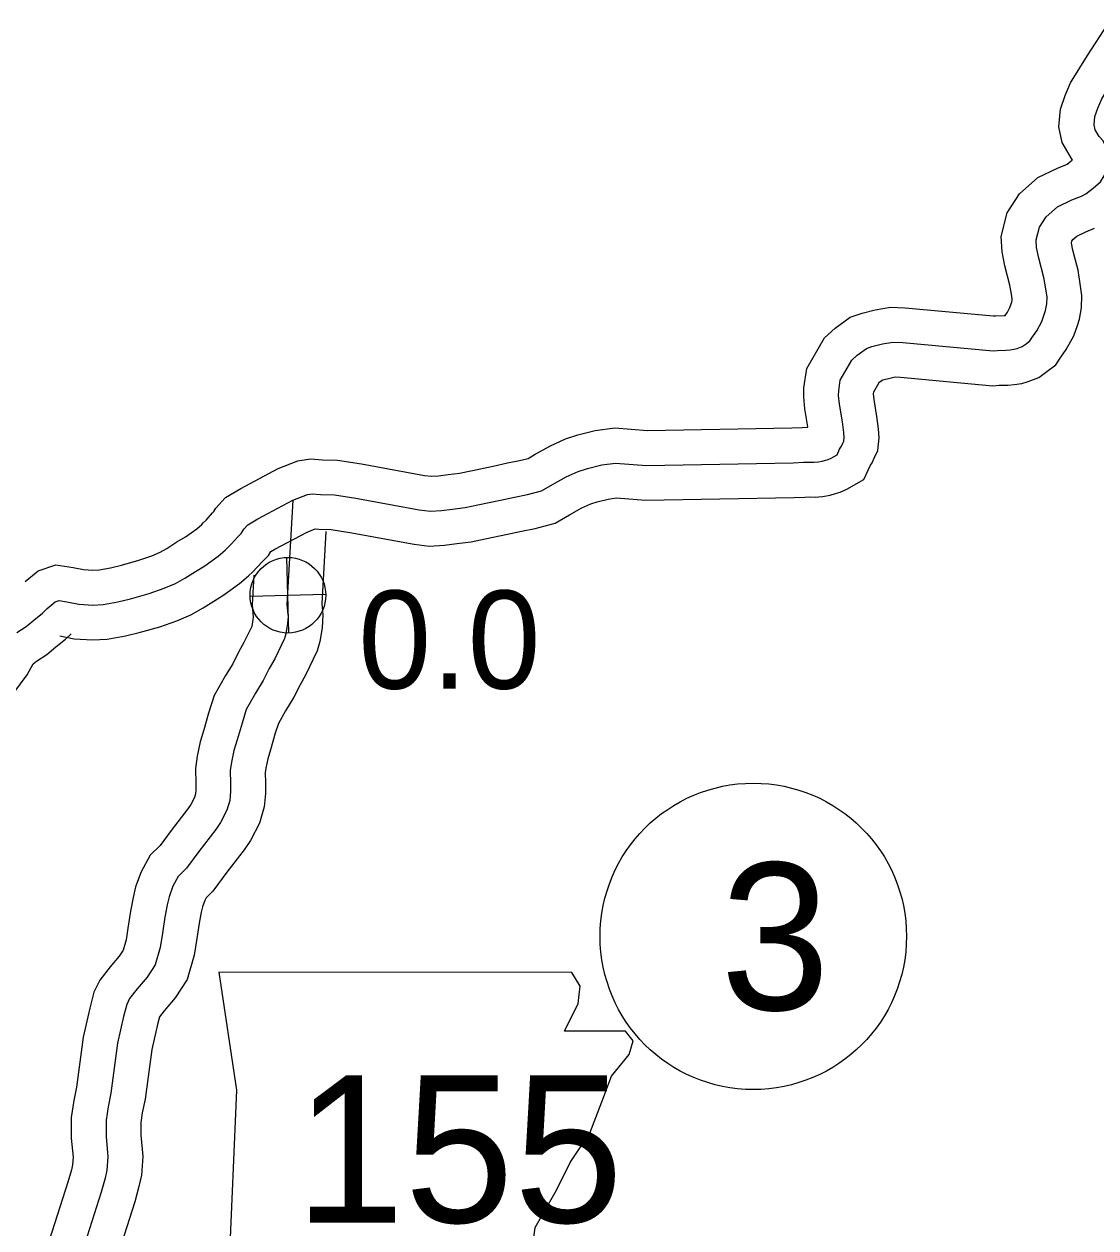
# Model space of a CAD drawing. Extents: x -83719 to 153526, y -11835 to 11446.
# Drawn here: x -1069.5 to -915.6, y 108.1 to 281 of the extents above; entities that cross this region are included whole.
import ezdxf

# ---------------------------------------------------------------- set-up
doc = ezdxf.new("R2010")
doc.units = 0
for name, color, linetype in [('Level 10', 7, 'Continuous'), ('Level 21', 7, 'Continuous'), ('Level 25', 7, 'Continuous'), ('Level 26', 7, 'Continuous'), ('Level 27', 7, 'Continuous'), ('Level 59', 7, 'Continuous')]:
    doc.layers.add(name, color=color, linetype=linetype)

msp = doc.modelspace()

# ---------------------------------------------------------------- linework, layer by layer
at = {"layer": 'Level 10'}
for points in [[(-919.95, 260.74), (-919.74, 260.85), (-919.14, 261.31), (-918.97, 261.45), (-920.44, 263.96), (-920.91, 266.21), (-920.69, 268.76), (-920, 270.7), (-919.23, 272.54), (-916.79, 276.48), (-913.89, 280.98)], [(-1069.39, 200.89), (-1067.51, 202.43), (-1064.97, 203.3), (-1062.49, 202.93), (-1061.01, 202.62), (-1059.64, 202.54), (-1058.74, 202.58), (-1057.1, 202.88), (-1055.52, 203.28), (-1053.03, 203.96), (-1051.19, 204.61), (-1050, 205.11), (-1049.04, 205.66), (-1047.57, 206.61), (-1046.33, 207.35), (-1044.74, 208.49), (-1044.02, 209.11), (-1043.79, 209.33), (-1043.4, 209.74), (-1042.48, 210.76), (-1042.28, 210.95), (-1041.97, 211.44), (-1040.6, 212.98), (-1038.42, 214.27), (-1033.04, 217.13), (-1030.2, 218.24), (-1028.41, 218.55), (-1026.67, 218.41), (-1024.52, 218.36), (-1021.05, 217.81), (-1012.04, 216.16), (-1011, 216.04), (-1010.03, 216.09), (-1008.64, 216.27), (-1007.01, 216.46), (-1005.39, 216.83), (-1002.17, 217.48), (-1000.11, 217.94), (-998.36, 218.27), (-997.15, 218.6), (-996.13, 219.2), (-993.92, 220.42), (-991.75, 221.39), (-990.02, 221.96), (-987.5, 222.6), (-984.69, 222.96), (-979.98, 222.59), (-959.25, 222.97), (-957.77, 223.04), (-956.95, 223.06), (-956.96, 223.13), (-957.38, 225.73), (-957.56, 227.45), (-957.53, 228.71), (-957.12, 231.49), (-954.58, 235.92), (-953.04, 237.28), (-950.89, 238.89), (-949.17, 239.47), (-947.3, 239.92), (-945.11, 240.32), (-942.99, 240.23), (-930.34, 239.07), (-930.04, 239.09), (-928.8, 239.12), (-928.64, 239.14), (-928.32, 239.59), (-927.95, 240.26), (-927.76, 240.81), (-927.69, 241.03), (-927.64, 241.34), (-927.63, 241.49), (-927.72, 242.16), (-927.95, 243.49), (-928.68, 246.24), (-929.08, 248.26), (-929.21, 250.46), (-928.33, 253.85), (-926.57, 256.6), (-923.93, 258.93), (-921.1, 260.28), (-919.59, 260.91)], [(-1064.39, 193.11), (-1062.32, 192.68), (-1059.68, 192.53), (-1057.59, 192.63), (-1054.98, 193.11), (-1052.99, 193.61), (-1050.05, 194.41), (-1047.59, 195.27), (-1045.56, 196.12), (-1043.83, 197.11), (-1042.29, 198.11), (-1040.84, 198.98), (-1038.57, 200.61), (-1037.28, 201.72), (-1036.66, 202.31), (-1036.08, 202.93), (-1035.26, 203.83), (-1034.42, 204.66), (-1034.07, 205.22), (-1033.52, 205.55), (-1028.86, 208.02), (-1027.73, 208.46), (-1027.2, 208.42), (-1025.43, 208.38), (-1022.73, 207.95), (-1013.53, 206.27), (-1011.36, 206.01), (-1009.13, 206.12), (-1007.4, 206.35), (-1005.31, 206.59), (-1003.29, 207.05), (-1000.08, 207.7), (-998.09, 208.15), (-996.13, 208.52), (-993.24, 209.3), (-991.18, 210.51), (-989.45, 211.47), (-988.13, 212.06), (-987.22, 212.36), (-985.63, 212.76), (-984.46, 212.91), (-980.29, 212.58), (-958.92, 212.97), (-957.4, 213.04), (-956.69, 213.06), (-955.92, 213.04), (-954.85, 213.13), (-953.76, 213.29), (-953.01, 213.53), (-952.33, 213.72), (-951.36, 214.15), (-948.92, 215.55), (-947.97, 217.6), (-947.75, 217.98), (-947.43, 218.61), (-946.91, 219.73), (-946.73, 221.54), (-946.83, 222.85), (-947.07, 224.59), (-947.46, 227.05), (-947.55, 227.86), (-947.55, 227.87), (-947.5, 228.17), (-946.73, 229.51), (-946.72, 229.52), (-946.22, 229.89), (-945.21, 230.14), (-944.42, 230.29), (-943.67, 230.25), (-930.39, 229.03), (-929.5, 229.1), (-928.27, 229.13), (-927.33, 229.21), (-926.24, 229.37), (-925.34, 229.66), (-923.81, 230.19), (-922.64, 231.07), (-921.37, 232.01), (-920.66, 233.11), (-919.85, 234.24), (-918.76, 236.22), (-918.26, 237.69), (-917.97, 238.61), (-917.68, 240.24), (-917.6, 241.97), (-917.84, 243.69), (-918.17, 245.62), (-918.93, 248.51), (-919.13, 249.5), (-919.05, 249.79), (-918.9, 250.03), (-918.35, 250.51), (-917.04, 251.14), (-915.78, 251.66)], [(-1026.19, 208.08), (-1026.76, 197.68), (-1026.69, 196.72), (-1026.6, 196.11), (-1026.72, 194.26), (-1027.07, 192.3), (-1027.42, 190.97), (-1029.09, 187.48), (-1029.9, 186.06), (-1030.78, 184.28), (-1031.98, 182.32), (-1033.01, 180.51), (-1033.45, 179.11), (-1034.14, 176.75), (-1034.54, 175.43), (-1034.81, 174.09), (-1034.9, 173.49), (-1034.86, 171.98), (-1034.86, 170.48), (-1035.06, 168.53), (-1035.71, 166.21), (-1037.01, 163.72), (-1037.93, 162.37), (-1040.42, 159.14), (-1042.4, 156.43), (-1043.37, 155.49), (-1043.58, 155.11), (-1043.91, 154.19), (-1044.09, 153.42), (-1044.4, 151.85), (-1044.72, 149.65), (-1045.08, 147.25), (-1046.11, 143.73), (-1047.84, 141.09), (-1049.4, 139.25), (-1050.08, 138.38), (-1050.37, 137.27), (-1051.17, 133.71), (-1052.13, 126.56), (-1052.55, 124.59), (-1052.76, 123.19), (-1052.76, 121.43), (-1052.46, 118.3), (-1052.67, 115.63), (-1053.04, 113.99), (-1053.64, 111.8), (-1056.65, 102.39)], [(-1036.55, 201.82), (-1036.78, 197.59), (-1036.64, 195.74), (-1036.66, 195.47), (-1036.84, 194.47), (-1036.84, 194.45), (-1037.95, 192.13), (-1038.73, 190.77), (-1039.55, 189.1), (-1040.59, 187.4), (-1042.23, 184.53), (-1043.02, 182.02), (-1043.72, 179.6), (-1044.24, 177.89), (-1044.67, 175.81), (-1044.92, 174.06), (-1044.86, 171.84), (-1044.86, 171), (-1044.92, 170.4), (-1045.06, 169.9), (-1045.6, 168.87), (-1046.02, 168.25), (-1048.42, 165.14), (-1049.98, 163.01), (-1051.41, 161.62), (-1052.72, 159.23), (-1053.51, 157.04), (-1053.86, 155.53), (-1054.26, 153.54), (-1054.61, 151.12), (-1054.87, 149.42), (-1055.29, 147.96), (-1055.87, 147.08), (-1057.15, 145.57), (-1058.64, 143.67), (-1059.49, 141.91), (-1060.09, 139.63), (-1061.02, 135.47), (-1061.99, 128.27), (-1062.4, 126.35), (-1062.75, 123.93), (-1062.76, 120.95), (-1062.49, 118.22), (-1062.58, 117.14), (-1062.74, 116.43), (-1063.23, 114.65), (-1066.3, 105.07)], [(-1070.98, 184.9), (-1069.07, 187.5), (-1068.23, 189.08), (-1068.21, 189.1), (-1067.72, 189.45), (-1066.24, 190.43), (-1064.95, 191.52), (-1063.59, 192.62), (-1062.75, 193.41)]]:
    msp.add_lwpolyline(points, dxfattribs=at)
at = {"layer": 'Level 21'}
msp.add_lwpolyline([(-1041.55, 144.79), (-1039.01, 127.87), (-1040.14, 102.21), (-1037.88, 100.8), (-1033.65, 100.8), (-1033.65, 91.78), (-998.13, 91.78), (-996.43, 95.44), (-997, 101.37), (-996.15, 108.13), (-993.05, 113.49), (-991.08, 117.44), (-988.26, 121.67), (-986.56, 126.18), (-985.15, 129.84), (-982.62, 132.95), (-982.05, 134.92), (-983.18, 136.33), (-991.92, 136.33), (-989.95, 140.28), (-989.67, 142.81), (-990.84, 144.76)], close=True, dxfattribs=at)
at = {"layer": 'Level 26'}
for p, q in [((-1031.52, 193.52), (-1031.77, 204.37)), ((-1037.07, 198.82), (-1026.22, 199.07))]:
    msp.add_line(p, q, dxfattribs=at)
msp.add_circle((-1031.64, 198.94), 5.43, dxfattribs=at)
at = {"layer": 'Level 27'}
msp.add_circle((-964.8, 149.94), 22, dxfattribs=at)
at = {"layer": 'Level 59'}
for points in [[(-917.68, 256.28), (-917.06, 256.6), (-915.98, 257.43), (-914.94, 258.32), (-914.4, 259.17), (-913.99, 260.15), (-913.91, 260.79), (-913.91, 261.89), (-913.99, 262.62), (-914.22, 263.49), (-914.57, 264.21), (-915.15, 264.83), (-915.71, 265.78), (-915.87, 266.51), (-915.77, 267.69), (-915.33, 268.9), (-914.77, 270.25), (-912.57, 273.81), (-909.69, 278.26)], [(-1066.21, 197.03), (-1065.04, 197.99), (-1064.51, 198.17), (-1063.37, 198), (-1061.66, 197.65), (-1059.66, 197.53), (-1058.16, 197.61), (-1056.04, 198), (-1054.25, 198.44), (-1051.54, 199.18), (-1049.39, 199.94), (-1047.78, 200.62), (-1046.44, 201.39), (-1044.93, 202.36), (-1043.58, 203.16), (-1041.66, 204.55), (-1040.65, 205.41), (-1040.23, 205.82), (-1039.74, 206.34), (-1038.87, 207.29), (-1038.35, 207.81), (-1037.96, 208.42), (-1037.38, 209.07), (-1035.97, 209.91), (-1030.95, 212.58), (-1028.84, 213.4), (-1028.17, 213.52), (-1026.94, 213.42), (-1024.97, 213.37), (-1021.89, 212.88), (-1012.78, 211.22), (-1011.18, 211.03), (-1009.58, 211.1), (-1008.02, 211.31), (-1006.16, 211.52), (-1004.34, 211.94), (-1001.12, 212.59), (-999.1, 213.04), (-997.25, 213.39), (-995.2, 213.95), (-993.65, 214.86), (-991.69, 215.94), (-989.94, 216.72), (-988.62, 217.16), (-986.57, 217.68), (-984.58, 217.93), (-980.13, 217.58), (-959.08, 217.97), (-957.59, 218.04), (-956.69, 218.06), (-956.05, 218.05), (-955.42, 218.1), (-954.89, 218.18), (-954.43, 218.32), (-954.03, 218.43), (-953.64, 218.61), (-952.78, 219.1), (-952.41, 219.91), (-952.15, 220.35), (-951.93, 220.79), (-951.8, 221.06), (-951.75, 221.6), (-951.81, 222.33), (-952.01, 223.86), (-952.42, 226.39), (-952.55, 227.65), (-952.54, 228.29), (-952.31, 229.83), (-950.66, 232.71), (-949.88, 233.4), (-948.54, 234.4), (-947.78, 234.66), (-946.26, 235.03), (-944.77, 235.3), (-943.33, 235.24), (-930.37, 234.05), (-929.77, 234.1), (-928.54, 234.13), (-927.91, 234.18), (-927.37, 234.26), (-926.91, 234.4), (-926.19, 234.66), (-925.63, 235.07), (-925.08, 235.49), (-924.79, 235.93), (-924.08, 236.92), (-923.35, 238.24), (-923.01, 239.25), (-922.83, 239.82), (-922.66, 240.79), (-922.61, 241.73), (-922.78, 242.93), (-923.06, 244.56), (-923.8, 247.37), (-924.11, 248.9), (-924.17, 249.97), (-923.69, 251.82), (-922.73, 253.31), (-921.14, 254.72), (-919.07, 255.71), (-917.68, 256.28)], [(-1030.95, 212.58), (-1031.77, 197.63), (-1031.66, 196.16), (-1031.62, 195.9), (-1031.69, 194.86), (-1031.95, 193.39), (-1032.13, 192.71), (-1033.52, 189.8), (-1034.31, 188.42), (-1035.17, 186.69), (-1036.28, 184.86), (-1037.62, 182.52), (-1038.23, 180.57), (-1038.93, 178.18), (-1039.39, 176.66), (-1039.74, 174.95), (-1039.91, 173.78), (-1039.86, 171.91), (-1039.86, 170.74), (-1039.99, 169.47), (-1040.39, 168.06), (-1041.3, 166.3), (-1041.98, 165.31), (-1044.42, 162.14), (-1046.19, 159.72), (-1047.39, 158.56), (-1048.15, 157.17), (-1048.71, 155.62), (-1048.98, 154.47), (-1049.33, 152.7), (-1049.66, 150.38), (-1049.97, 148.34), (-1050.7, 145.85), (-1051.86, 144.08), (-1053.28, 142.41), (-1054.37, 141.01), (-1054.78, 140.17), (-1055.23, 138.45), (-1056.09, 134.59), (-1057.06, 127.42), (-1057.47, 125.47), (-1057.76, 123.56), (-1057.76, 121.19), (-1057.48, 118.26), (-1057.62, 116.38), (-1057.89, 115.21), (-1058.44, 113.22), (-1061.47, 103.73)], [(-1070.55, 193.58), (-1069.24, 194.44), (-1068.13, 195.37), (-1066.89, 196.38), (-1066.21, 197.03)]]:
    msp.add_lwpolyline(points, dxfattribs=at)

# ---------------------------------------------------------------- texts
at = {"layer": 'Level 21'}
msp.add_text('155', height=21.12, dxfattribs=at).set_placement((-1030.61, 108.84))
at = {"layer": 'Level 25'}
msp.add_text('0.0', height=14.08, dxfattribs=at).set_placement((-1021.53, 185.52))
at = {"layer": 'Level 27'}
msp.add_text('3', height=21.12, dxfattribs=at).set_placement((-969.52, 139.38))

doc.saveas('drawing.dxf')
